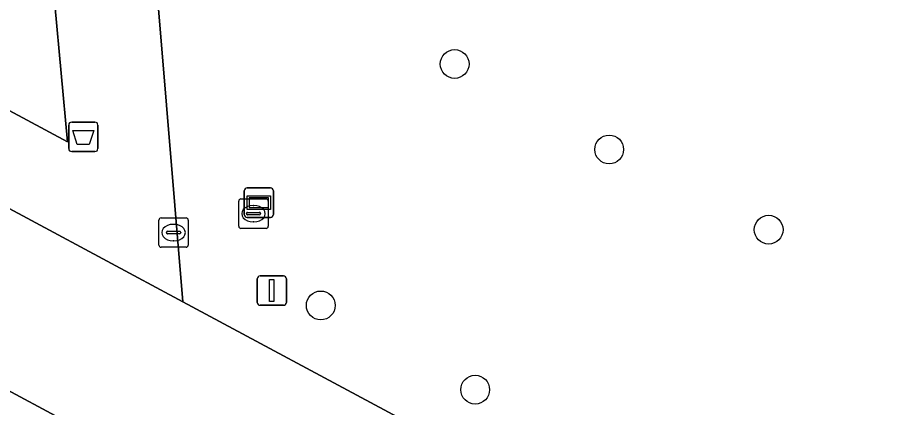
# Model space of a CAD drawing. Extents: x 159489 to 160304, y 383825 to 384531.
# Drawn here: x 159709.28 to 159739.45, y 384216.55 to 384229.79 of the extents above; entities that cross this region are included whole.
import ezdxf

# ---------------------------------------------------------------- set-up
doc = ezdxf.new("R2010")
doc.units = 0
for name, color, linetype in [('IMGEO_Afvalbak', 7, 'Continuous'), ('IMGEO_Boom', 7, 'Continuous'), ('IMGEO_Brandkraan', 7, 'Continuous'), ('IMGEO_Groenvoorziening', 7, 'Continuous'), ('IMGEO_Kolk', 7, 'Continuous'), ('IMGEO_Lichtmast', 7, 'Continuous'), ('IMGEO_Rijbaan_lokaal_gesloten', 7, 'Continuous'), ('IMGEO_Verklikker', 7, 'Continuous'), ('IMGEO_Voetgangersgebied_gesloten', 7, 'Continuous'), ('IMGEO_Voetgangersgebied_open', 7, 'Continuous'), ('IMGEO_Voetpad_open', 7, 'Continuous')]:
    doc.layers.add(name, color=color, linetype=linetype)

msp = doc.modelspace()

# ---------------------------------------------------------------- linework, layer by layer
at = {"layer": 'IMGEO_Afvalbak'}
for p, q in [((159711.114, 384226.24), (159711.904, 384226.24)), ((159711.904, 384226.24), (159711.114, 384226.24)), ((159711.014, 384225.34), (159711.014, 384226.14)), ((159711.014, 384226.14), (159711.014, 384225.34)), ((159712.004, 384226.14), (159712.004, 384225.34)), ((159712.004, 384225.34), (159712.004, 384226.14)), ((159711.904, 384225.24), (159711.114, 384225.24)), ((159711.114, 384225.24), (159711.904, 384225.24))]:
    msp.add_line(p, q, dxfattribs=at)
msp.add_lwpolyline([(159711.157, 384225.954), (159711.861, 384225.954), (159711.712, 384225.484), (159711.306, 384225.484), (159711.157, 384225.954)], dxfattribs=at)
for centre, start, end in [((159711.114, 384226.14), 90, 180), ((159711.114, 384226.14), 90, 180), ((159711.904, 384226.14), 0, 90), ((159711.904, 384226.14), 360, 90), ((159711.114, 384225.34), 180, 270), ((159711.114, 384225.34), 180, 270), ((159711.904, 384225.34), 270, 0), ((159711.904, 384225.34), 270, 0)]:
    msp.add_arc(centre, 0.1, start, end, dxfattribs=at)
at = {"layer": 'IMGEO_Boom'}
for centre in [(159724.118, 384228.215), (159729.367, 384225.312), (159734.781, 384222.584), (159719.572, 384220.012), (159724.817, 384217.148)]:
    msp.add_circle(centre, 0.489, dxfattribs=at)
at = {"layer": 'IMGEO_Brandkraan'}
for p, q in [((159716.787, 384222.704), (159716.787, 384223.556)), ((159716.862, 384223.63), (159717.714, 384223.63)), ((159717.788, 384223.556), (159717.788, 384222.704)), ((159717.275, 384223.41), (159717.3, 384223.41)), ((159717.046, 384223.124), (159717.046, 384223.136)), ((159717.484, 384223.087), (159717.086, 384223.087)), ((159717.089, 384223.173), (159717.487, 384223.173)), ((159717.53, 384223.136), (159717.53, 384223.124)), ((159717.714, 384222.63), (159716.862, 384222.63)), ((159717.298, 384222.85), (159717.273, 384222.85))]:
    msp.add_line(p, q, dxfattribs=at)
for points in [[(159716.787, 384222.704), (159716.787, 384223.556)], [(159716.862, 384223.63), (159717.714, 384223.63)], [(159717.788, 384223.556), (159717.788, 384222.704)], [(159717.714, 384222.63), (159716.862, 384222.63)]]:
    msp.add_lwpolyline(points, dxfattribs=at)
for centre, radius, start, end in [((159716.864, 384223.554), 0.0765, 91.552, 178.448), ((159716.864, 384223.554), 0.0765, 91.552, 178.448), ((159717.712, 384223.554), 0.0765, 1.552, 88.448), ((159717.712, 384223.554), 0.0765, 1.552, 88.448), ((159717.086, 384223.133), 0.0403, 85.8775, 175.7526), ((159717.083, 384223.123), 0.0366, 178.938, 274.7102), ((159717.487, 384223.13), 0.043, 264.8664, 352.4533), ((159717.491, 384223.135), 0.0386, 1.7309, 96.639), ((159716.864, 384222.706), 0.0765, 181.552, 268.448), ((159716.864, 384222.706), 0.0765, 181.552, 268.448), ((159717.712, 384222.706), 0.0765, 271.552, 358.448), ((159717.712, 384222.706), 0.0765, 271.552, 358.448)]:
    msp.add_arc(centre, radius, start, end, dxfattribs=at)
for centre, major_axis, ratio, start_param, end_param in [((159717.274, 384223.13), (-0.387, 0.002), 0.722429, 4.712389, 7.853982), ((159717.299, 384223.13), (-0.39, 0.002), 0.717154, 1.570796, 4.712389)]:
    msp.add_ellipse(centre, major_axis=major_axis, ratio=ratio, start_param=start_param, end_param=end_param, dxfattribs=at)
at = {"layer": 'IMGEO_Groenvoorziening'}
msp.add_lwpolyline([(159712.68, 384246.741), (159714.889, 384220.13), (159751.393, 384200.54), (159757.536, 384197.201), (159763.508, 384208.378), (159768.226, 384217.251)], dxfattribs=at)
at = {"layer": 'IMGEO_Kolk'}
for p, q in [((159714.073, 384222.061), (159714.073, 384222.913)), ((159714.148, 384222.987), (159715, 384222.987)), ((159715.074, 384222.913), (159715.074, 384222.061)), ((159714.561, 384222.767), (159714.586, 384222.767)), ((159714.332, 384222.481), (159714.332, 384222.493)), ((159714.77, 384222.444), (159714.372, 384222.444)), ((159714.375, 384222.53), (159714.773, 384222.53)), ((159714.816, 384222.493), (159714.816, 384222.481)), ((159715, 384221.987), (159714.148, 384221.987)), ((159714.584, 384222.207), (159714.559, 384222.207))]:
    msp.add_line(p, q, dxfattribs=at)
for points in [[(159714.073, 384222.061), (159714.073, 384222.913)], [(159714.148, 384222.987), (159715, 384222.987)], [(159715.074, 384222.913), (159715.074, 384222.061)], [(159715, 384221.987), (159714.148, 384221.987)]]:
    msp.add_lwpolyline(points, dxfattribs=at)
for centre, radius, start, end in [((159714.15, 384222.911), 0.0765, 91.552, 178.448), ((159714.15, 384222.911), 0.0765, 91.552, 178.448), ((159714.998, 384222.911), 0.0765, 1.552, 88.448), ((159714.998, 384222.911), 0.0765, 1.552, 88.448), ((159714.372, 384222.49), 0.0403, 85.8775, 175.7526), ((159714.369, 384222.48), 0.0366, 178.938, 274.7102), ((159714.773, 384222.487), 0.043, 264.8664, 352.4533), ((159714.777, 384222.492), 0.0386, 1.7309, 96.639), ((159714.15, 384222.063), 0.0765, 181.552, 268.448), ((159714.15, 384222.063), 0.0765, 181.552, 268.448), ((159714.998, 384222.063), 0.0765, 271.552, 358.448), ((159714.998, 384222.063), 0.0765, 271.552, 358.448)]:
    msp.add_arc(centre, radius, start, end, dxfattribs=at)
for centre, major_axis, ratio, start_param, end_param in [((159714.56, 384222.487), (-0.387, 0.002), 0.722429, 4.712389, 7.853982), ((159714.585, 384222.487), (-0.39, 0.002), 0.717154, 1.570796, 4.712389)]:
    msp.add_ellipse(centre, major_axis=major_axis, ratio=ratio, start_param=start_param, end_param=end_param, dxfattribs=at)
at = {"layer": 'IMGEO_Lichtmast'}
for p, q in [((159717.414, 384220.115), (159717.414, 384220.915)), ((159717.414, 384220.915), (159717.414, 384220.115)), ((159717.514, 384221.015), (159718.304, 384221.015)), ((159718.304, 384221.015), (159717.514, 384221.015)), ((159718.404, 384220.915), (159718.404, 384220.115)), ((159718.404, 384220.115), (159718.404, 384220.915)), ((159718.304, 384220.015), (159717.514, 384220.015)), ((159717.514, 384220.015), (159718.304, 384220.015))]:
    msp.add_line(p, q, dxfattribs=at)
msp.add_lwpolyline([(159717.834, 384220.89), (159717.984, 384220.89), (159717.984, 384220.14), (159717.834, 384220.14), (159717.834, 384220.89)], dxfattribs=at)
for centre, start, end in [((159717.514, 384220.915), 90, 180), ((159717.514, 384220.915), 90, 180), ((159718.304, 384220.915), 0, 90), ((159718.304, 384220.915), 360, 90), ((159717.514, 384220.115), 180, 270), ((159717.514, 384220.115), 180, 270), ((159718.304, 384220.115), 270, 0), ((159718.304, 384220.115), 270, 0)]:
    msp.add_arc(centre, 0.1, start, end, dxfattribs=at)
at = {"layer": 'IMGEO_Rijbaan_lokaal_gesloten'}
msp.add_lwpolyline([(159759.321, 384196.257), (159757.536, 384197.201), (159751.393, 384200.54), (159714.889, 384220.13), (159702.031, 384227.047), (159687.782, 384234.713), (159686.109, 384231.571), (159701.722, 384223.162), (159700.79, 384221.512), (159716.588, 384213.02), (159717.497, 384214.699), (159780.53, 384180.797), (159779.651, 384179.125), (159784.074, 384176.748)], dxfattribs=at)
at = {"layer": 'IMGEO_Verklikker'}
for p, q in [((159716.975, 384223.104), (159716.975, 384223.904)), ((159716.975, 384223.904), (159716.975, 384223.104)), ((159717.075, 384224.004), (159717.865, 384224.004)), ((159717.865, 384224.004), (159717.075, 384224.004)), ((159717.965, 384223.904), (159717.965, 384223.104)), ((159717.965, 384223.104), (159717.965, 384223.904)), ((159717.865, 384223.004), (159717.075, 384223.004)), ((159717.075, 384223.004), (159717.865, 384223.004))]:
    msp.add_line(p, q, dxfattribs=at)
for points in [[(159717.076, 384223.736), (159717.864, 384223.736), (159717.864, 384223.272), (159717.076, 384223.272), (159717.076, 384223.736)], [(159717.141, 384223.671), (159717.141, 384223.337), (159717.799, 384223.337), (159717.799, 384223.671), (159717.141, 384223.671)]]:
    msp.add_lwpolyline(points, dxfattribs=at)
for centre, start, end in [((159717.075, 384223.904), 90, 180), ((159717.075, 384223.904), 90, 180), ((159717.865, 384223.904), 0, 90), ((159717.865, 384223.904), 360, 90), ((159717.075, 384223.104), 180, 270), ((159717.075, 384223.104), 180, 270), ((159717.865, 384223.104), 270, 0), ((159717.865, 384223.104), 270, 0)]:
    msp.add_arc(centre, 0.1, start, end, dxfattribs=at)
at = {"layer": 'IMGEO_Voetgangersgebied_gesloten'}
for points in [[(159711.716, 384258.252), (159698.746, 384265.2), (159699.162, 384260.982), (159699.72, 384254.238), (159702.031, 384227.047), (159714.889, 384220.13), (159712.68, 384246.741), (159712.104, 384253.438)], [(159708.59, 384251.245), (159710.976, 384225.573), (159703.357, 384229.654), (159700.981, 384255.359)]]:
    msp.add_lwpolyline(points, close=True, dxfattribs=at)
at = {"layer": 'IMGEO_Voetgangersgebied_open'}
msp.add_lwpolyline([(159708.59, 384251.245), (159700.981, 384255.359), (159703.357, 384229.654), (159710.976, 384225.573)], close=True, dxfattribs=at)
at = {"layer": 'IMGEO_Voetpad_open'}
msp.add_lwpolyline([(159716.588, 384213.02), (159700.79, 384221.512), (159671.595, 384237.203), (159666.397, 384239.997)], dxfattribs=at)

doc.saveas('drawing.dxf')
